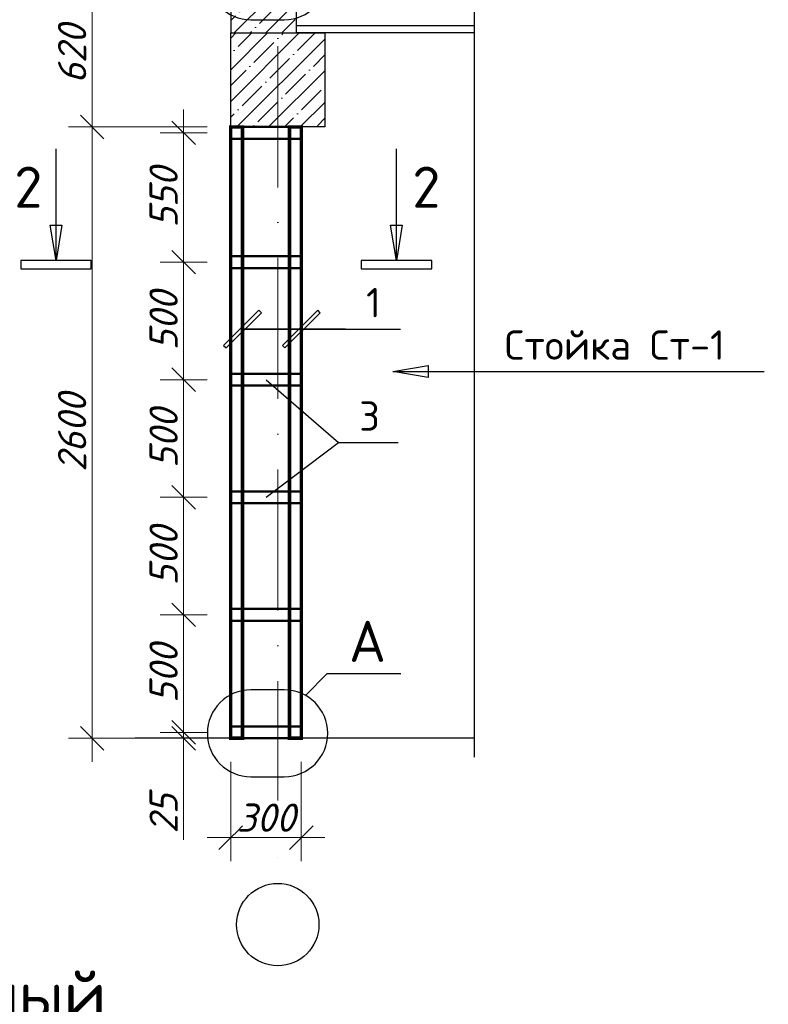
# Model space of a CAD drawing. Header units: millimetres. Extents: x 363306 to 7757304, y 1022887 to 1207196.
# Tile 332 of 656: x 1431771 to 1438134, y 1068932 to 1077308. Entities that reach past the tile are written whole.
import ezdxf
from ezdxf import colors
from ezdxf.entities.mleader import LeaderData, LeaderLine
from ezdxf.math import Vec2, Vec3

# ---------------------------------------------------------------- set-up
doc = ezdxf.new("R2010")
doc.units = ezdxf.units.MM
doc.linetypes.add('ACAD_ISO10W100', pattern=[18, 12, -3, 0, -3])
for name, color, linetype in [('0 @ 100', 7, 'Continuous'), ('kcd_tx', 7, 'Continuous'), ('Штрих', 7, 'Continuous')]:
    doc.layers.add(name, color=color, linetype=linetype)
doc.layers.add('Сечения', color=1, linetype='Continuous', lineweight=30)
doc.styles.add('iso', font='isocpeur.TTF')
doc.styles.add('ISOCPEUR', font='isocpeur.TTF')
doc.styles.get("Standard").update_dxf_attribs({"font": 'isocpeui.ttf'})
doc.styles.add('ГОСТ 2.304', font='isocpeui.ttf')
doc.dimstyles.new('Санжар', dxfattribs={"dimtxt": 240, "dimasz": 200, "dimexe": 200, "dimexo": 200, "dimgap": 50, "dimtad": 1, "dimdec": 0, "dimtxsty": 'Standard', "dimblk": 'OBLIQUE', "dimcen": 2.5, "dimdle": 200, "dimclrd": 152, "dimclre": 152, "dimclrt": 152, "dimadec": 0, "dimazin": 0, "dimtfac": 1, "dimtdec": 0, "dimtmove": 0, "dimatfit": 3, "dimldrblk": 'OBLIQUE', "dimfxl": 0, "dimlwd": 0, "dimlwe": 0, "dimarcsym": 0})

# ---------------------------------------------------------------- blocks, each defined once
blk = doc.blocks.new('_Oblique')
at = {"color": 0, "linetype": 'ByBlock', "lineweight": -2}
blk.add_line((-0.5, -0.5), (0.5, 0.5), dxfattribs=at)
blk = doc.blocks.new('*D1243')
at = {"layer": 'Defpoints', "color": 0, "lineweight": 25, "transparency": 16777216}
for p in [(1433164, 1071245.2), (1433564.7, 1071245.2), (1433564.7, 1071195.2)]:
    blk.add_point(p, dxfattribs=at)
at = {"layer": 'kcd_tx', "lineweight": 0, "transparency": 16777216}
for p, q in [((1433164, 1071245.2), (1433164, 1071445.2)), ((1433364.7, 1071245.2), (1432964, 1071245.2)), ((1433364.7, 1071195.2), (1432964, 1071195.2)), ((1433164, 1071195.2), (1433164, 1071245.2)), ((1433164, 1071195.2), (1433164, 1071245.2)), ((1433164, 1071195.2), (1433164, 1070995.2)), ((1433164, 1070332.3), (1433164, 1071195.2))]:
    blk.add_line(p, q, dxfattribs=at)
at = {"layer": 'kcd_tx', "lineweight": 0, "transparency": 16777216, "xscale": 200, "yscale": 200, "zscale": 200}
for p, rotation in [((1433164, 1071245.2), 270), ((1433164, 1071195.2), 90)]:
    blk.add_blockref('_Oblique', p, dxfattribs=dict(at, rotation=rotation))
at = {"layer": 'kcd_tx', "lineweight": 30, "transparency": 16777216, "insert": (1432994, 1070553.7), "char_height": 240, "attachment_point": 5, "rotation": 90, "bg_fill": 3, "box_fill_scale": 1.1, "bg_fill_color": 256, "bg_fill_true_color": 13158600, "bg_fill_transparency": 0}
blk.add_mtext('25', dxfattribs=at)
blk = doc.blocks.new('*D1244')
at = {"layer": 'Defpoints', "color": 0, "lineweight": 25, "transparency": 16777216}
for p in [(1433164, 1072245.2), (1433564.7, 1072245.2), (1433564.7, 1071245.2)]:
    blk.add_point(p, dxfattribs=at)
at = {"layer": 'kcd_tx', "lineweight": 0, "transparency": 16777216}
for p, q in [((1433164, 1071045.2), (1433164, 1072445.2)), ((1433364.7, 1072245.2), (1432964, 1072245.2)), ((1433364.7, 1071245.2), (1432964, 1071245.2))]:
    blk.add_line(p, q, dxfattribs=at)
at = {"layer": 'kcd_tx', "lineweight": 0, "transparency": 16777216, "xscale": 200, "yscale": 200, "zscale": 200}
for p, rotation in [((1433164, 1072245.2), 90), ((1433164, 1071245.2), 270)]:
    blk.add_blockref('_Oblique', p, dxfattribs=dict(at, rotation=rotation))
at = {"layer": 'kcd_tx', "lineweight": 30, "transparency": 16777216, "insert": (1432994, 1071745.2), "char_height": 240, "attachment_point": 5, "rotation": 90, "bg_fill": 3, "box_fill_scale": 1.1, "bg_fill_color": 256, "bg_fill_true_color": 13158600, "bg_fill_transparency": 0}
blk.add_mtext('500', dxfattribs=at)
blk = doc.blocks.new('*D1245')
at = {"layer": 'Defpoints', "color": 0, "lineweight": 25, "transparency": 16777216}
for p in [(1433164, 1073245.2), (1433564.7, 1073245.2), (1433564.7, 1072245.2)]:
    blk.add_point(p, dxfattribs=at)
at = {"layer": 'kcd_tx', "lineweight": 0, "transparency": 16777216}
for p, q in [((1433164, 1072045.2), (1433164, 1073445.2)), ((1433364.7, 1073245.2), (1432964, 1073245.2)), ((1433364.7, 1072245.2), (1432964, 1072245.2))]:
    blk.add_line(p, q, dxfattribs=at)
at = {"layer": 'kcd_tx', "lineweight": 0, "transparency": 16777216, "xscale": 200, "yscale": 200, "zscale": 200}
for p, rotation in [((1433164, 1073245.2), 90), ((1433164, 1072245.2), 270)]:
    blk.add_blockref('_Oblique', p, dxfattribs=dict(at, rotation=rotation))
at = {"layer": 'kcd_tx', "lineweight": 30, "transparency": 16777216, "insert": (1432994, 1072745.2), "char_height": 240, "attachment_point": 5, "rotation": 90, "bg_fill": 3, "box_fill_scale": 1.1, "bg_fill_color": 256, "bg_fill_true_color": 13158600, "bg_fill_transparency": 0}
blk.add_mtext('500', dxfattribs=at)
blk = doc.blocks.new('*D1246')
at = {"layer": 'Defpoints', "color": 0, "lineweight": 25, "transparency": 16777216}
for p in [(1433164, 1074245.2), (1433564.7, 1074245.2), (1433564.7, 1073245.2)]:
    blk.add_point(p, dxfattribs=at)
at = {"layer": 'kcd_tx', "lineweight": 0, "transparency": 16777216}
for p, q in [((1433164, 1073045.2), (1433164, 1074445.2)), ((1433364.7, 1074245.2), (1432964, 1074245.2)), ((1433364.7, 1073245.2), (1432964, 1073245.2))]:
    blk.add_line(p, q, dxfattribs=at)
at = {"layer": 'kcd_tx', "lineweight": 0, "transparency": 16777216, "xscale": 200, "yscale": 200, "zscale": 200}
for p, rotation in [((1433164, 1074245.2), 90), ((1433164, 1073245.2), 270)]:
    blk.add_blockref('_Oblique', p, dxfattribs=dict(at, rotation=rotation))
at = {"layer": 'kcd_tx', "lineweight": 30, "transparency": 16777216, "insert": (1432994, 1073745.2), "char_height": 240, "attachment_point": 5, "rotation": 90, "bg_fill": 3, "box_fill_scale": 1.1, "bg_fill_color": 256, "bg_fill_true_color": 13158600, "bg_fill_transparency": 0}
blk.add_mtext('500', dxfattribs=at)
blk = doc.blocks.new('*D1247')
at = {"layer": 'Defpoints', "color": 0, "lineweight": 25, "transparency": 16777216}
for p in [(1433164, 1075245.2), (1433564.7, 1075245.2), (1433564.7, 1074245.2)]:
    blk.add_point(p, dxfattribs=at)
at = {"layer": 'kcd_tx', "lineweight": 0, "transparency": 16777216}
for p, q in [((1433164, 1074045.2), (1433164, 1075445.2)), ((1433364.7, 1075245.2), (1432964, 1075245.2)), ((1433364.7, 1074245.2), (1432964, 1074245.2))]:
    blk.add_line(p, q, dxfattribs=at)
at = {"layer": 'kcd_tx', "lineweight": 0, "transparency": 16777216, "xscale": 200, "yscale": 200, "zscale": 200}
for p, rotation in [((1433164, 1075245.2), 90), ((1433164, 1074245.2), 270)]:
    blk.add_blockref('_Oblique', p, dxfattribs=dict(at, rotation=rotation))
at = {"layer": 'kcd_tx', "lineweight": 30, "transparency": 16777216, "insert": (1432994, 1074745.2), "char_height": 240, "attachment_point": 5, "rotation": 90, "bg_fill": 3, "box_fill_scale": 1.1, "bg_fill_color": 256, "bg_fill_true_color": 13158600, "bg_fill_transparency": 0}
blk.add_mtext('500', dxfattribs=at)
blk = doc.blocks.new('*D1258')
at = {"layer": 'Defpoints', "color": 0, "lineweight": 25, "transparency": 16777216}
for p in [(1433164, 1076345.2), (1433564.7, 1076345.2), (1433564.7, 1075245.2)]:
    blk.add_point(p, dxfattribs=at)
at = {"layer": 'kcd_tx', "lineweight": 0, "transparency": 16777216}
for p, q in [((1433164, 1075045.2), (1433164, 1076545.2)), ((1433364.7, 1076345.2), (1432964, 1076345.2)), ((1433364.7, 1075245.2), (1432964, 1075245.2))]:
    blk.add_line(p, q, dxfattribs=at)
at = {"layer": 'kcd_tx', "lineweight": 0, "transparency": 16777216, "xscale": 200, "yscale": 200, "zscale": 200}
for p, rotation in [((1433164, 1076345.2), 90), ((1433164, 1075245.2), 270)]:
    blk.add_blockref('_Oblique', p, dxfattribs=dict(at, rotation=rotation))
at = {"layer": 'kcd_tx', "lineweight": 30, "transparency": 16777216, "insert": (1432994, 1075795.2), "char_height": 240, "attachment_point": 5, "rotation": 90, "bg_fill": 3, "box_fill_scale": 1.1, "bg_fill_color": 256, "bg_fill_true_color": 13158600, "bg_fill_transparency": 0}
blk.add_mtext('550', dxfattribs=at)
blk = doc.blocks.new('*D1264')
at = {"layer": 'Defpoints', "color": 0, "lineweight": 25, "transparency": 16777216}
for p in [(1432386.3, 1076395.2), (1433564.7, 1076395.2), (1433492.6, 1071195.2)]:
    blk.add_point(p, dxfattribs=at)
at = {"layer": 'kcd_tx', "lineweight": 0, "transparency": 16777216}
for p, q in [((1432386.3, 1070995.2), (1432386.3, 1076595.2)), ((1433364.7, 1076395.2), (1432186.3, 1076395.2)), ((1433292.6, 1071195.2), (1432186.3, 1071195.2))]:
    blk.add_line(p, q, dxfattribs=at)
at = {"layer": 'kcd_tx', "lineweight": 0, "transparency": 16777216, "xscale": 200, "yscale": 200, "zscale": 200}
for p, rotation in [((1432386.3, 1076395.2), 90), ((1432386.3, 1071195.2), 270)]:
    blk.add_blockref('_Oblique', p, dxfattribs=dict(at, rotation=rotation))
at = {"layer": 'kcd_tx', "lineweight": 30, "transparency": 16777216, "insert": (1432216.3, 1073795.2), "char_height": 240, "attachment_point": 5, "rotation": 90, "bg_fill": 3, "box_fill_scale": 1.1, "bg_fill_color": 256, "bg_fill_true_color": 13158600, "bg_fill_transparency": 0}
blk.add_mtext('2600', dxfattribs=at)
blk = doc.blocks.new('*D1265')
at = {"layer": 'Defpoints', "color": 0, "lineweight": 25, "transparency": 16777216}
for p in [(1432386.3, 1077635.2), (1433564.7, 1077635.2), (1433564.7, 1076395.2)]:
    blk.add_point(p, dxfattribs=at)
at = {"layer": 'kcd_tx', "lineweight": 0, "transparency": 16777216}
for p, q in [((1432386.3, 1076195.2), (1432386.3, 1077835.2)), ((1433364.7, 1077635.2), (1432186.3, 1077635.2)), ((1433364.7, 1076395.2), (1432186.3, 1076395.2))]:
    blk.add_line(p, q, dxfattribs=at)
at = {"layer": 'kcd_tx', "lineweight": 0, "transparency": 16777216, "xscale": 200, "yscale": 200, "zscale": 200}
for p, rotation in [((1432386.3, 1077635.2), 90), ((1432386.3, 1076395.2), 270)]:
    blk.add_blockref('_Oblique', p, dxfattribs=dict(at, rotation=rotation))
at = {"layer": 'kcd_tx', "lineweight": 30, "transparency": 16777216, "insert": (1432216.3, 1077015.2), "char_height": 240, "attachment_point": 5, "rotation": 90, "bg_fill": 3, "box_fill_scale": 1.1, "bg_fill_color": 256, "bg_fill_true_color": 13158600, "bg_fill_transparency": 0}
blk.add_mtext('620', dxfattribs=at)
blk = doc.blocks.new('*D1268')
at = {"layer": 'Defpoints', "color": 0, "lineweight": 25, "transparency": 16777216}
for p in [(1433564.7, 1071195.2), (1434164.7, 1071195.2), (1434164.7, 1070349.6)]:
    blk.add_point(p, dxfattribs=at)
at = {"layer": 'kcd_tx', "lineweight": 0, "transparency": 16777216}
for p, q in [((1433564.7, 1070995.2), (1433564.7, 1070149.6)), ((1434164.7, 1070995.2), (1434164.7, 1070149.6)), ((1433364.7, 1070349.6), (1434364.7, 1070349.6))]:
    blk.add_line(p, q, dxfattribs=at)
at = {"layer": 'kcd_tx', "lineweight": 30, "transparency": 16777216, "insert": (1433864.7, 1070519.6), "char_height": 240, "attachment_point": 5, "bg_fill": 3, "box_fill_scale": 1.1, "bg_fill_color": 256, "bg_fill_true_color": 13158600, "bg_fill_transparency": 0}
blk.add_mtext('300', dxfattribs=at)
at = {"layer": 'kcd_tx', "lineweight": 0, "transparency": 16777216, "xscale": 200, "yscale": 200, "zscale": 200, "rotation": 180}
blk.add_blockref('_Oblique', (1433564.7, 1070349.6), dxfattribs=at)
at = {"layer": 'kcd_tx', "lineweight": 0, "transparency": 16777216, "xscale": 200, "yscale": 200, "zscale": 200}
blk.add_blockref('_Oblique', (1434164.7, 1070349.6), dxfattribs=at)

msp = doc.modelspace()

# ---------------------------------------------------------------- hatches: boundary and pattern name
at = {"layer": 'Штрих', "lineweight": 9, "ltscale": 100}
h = msp.add_hatch(dxfattribs=at)
h.set_pattern_fill('ANSI35', color=252, scale=30, style=0)
h.set_pattern_definition([(45, (337554.63, -747322.88), (-134.703842, 134.703842), []), (45, (337689.33, -747322.88), (-134.703842, 134.703842), [238.125, -47.625, 0, -47.625])])
h.paths.add_polyline_path([(1433564.683, 1077195.224), (1433964.683, 1077195.224), (1433964.683, 1077635.224), (1433564.683, 1077635.224)])
h.paths.add_polyline_path([(1434124.683, 1077635.224), (1433964.683, 1077635.224), (1433964.683, 1077195.224), (1434124.683, 1077195.224)])
h = msp.add_hatch(dxfattribs=at)
h.set_pattern_fill('ANSI35', color=252, scale=30, style=0)
h.set_pattern_definition([(45, (1015035.1, 359309.53), (-134.70384, 134.70384), []), (45, (1015169.81, 359309.53), (-134.70384, 134.70384), [238.125, -47.625, 0, -47.625])])
h.paths.add_polyline_path([(1434364.683, 1076395.224), (1434364.683, 1077195.224), (1433564.683, 1077195.224), (1433564.683, 1076395.224)])

# ---------------------------------------------------------------- linework, layer by layer
at = {"color": 1, "linetype": 'ACAD_ISO10W100', "lineweight": 9, "ltscale": 100}
msp.add_line((1433964.683, 1086081.839), (1433964.683, 1069959.967), dxfattribs=at)
at = {"color": 18, "lineweight": 30, "true_color": 0x000000}
for p, q in [((1435632.923, 1077255.224), (1434124.683, 1077255.224)), ((1435632.923, 1077195.224), (1434124.683, 1077195.224)), ((1435632.923, 1071195.224), (1432752.971, 1071195.224))]:
    msp.add_line(p, q, dxfattribs=at)
at = {"linetype": 'Continuous', "lineweight": 25, "ltscale": 100}
for p, q in [((1434972.992, 1075258.103), (1434922.714, 1075558.553)), ((1434922.714, 1075558.553), (1435023.27, 1075558.553)), ((1435023.27, 1075558.553), (1434972.992, 1075258.103)), ((1431779.382, 1075258.103), (1431779.382, 1075188.103)), ((1435272.992, 1075258.103), (1434672.992, 1075258.103)), ((1434672.992, 1075258.103), (1434672.992, 1075188.103)), ((1435272.992, 1075188.103), (1435272.992, 1075258.103)), ((1434672.992, 1075188.103), (1435272.992, 1075188.103))]:
    msp.add_line(p, q, dxfattribs=at)
at = {"lineweight": 25, "ltscale": 100}
for p, q in [((1433825.29, 1074815.461), (1433804.077, 1074836.675)), ((1433825.29, 1074815.461), (1433804.077, 1074836.675)), ((1434304.077, 1074836.675), (1434004.077, 1074536.674)), ((1434304.077, 1074836.675), (1434004.077, 1074536.674)), ((1434025.29, 1074515.461), (1434325.29, 1074815.461)), ((1434025.29, 1074515.461), (1434325.29, 1074815.461)), ((1434325.29, 1074815.461), (1434304.077, 1074836.675)), ((1434325.29, 1074815.461), (1434304.077, 1074836.675)), ((1434004.077, 1074536.674), (1434025.29, 1074515.461)), ((1434004.077, 1074536.674), (1434025.29, 1074515.461)), ((1434941.455, 1074315.148), (1435241.906, 1074365.426)), ((1435241.906, 1074264.87), (1434941.455, 1074315.148)), ((1435241.906, 1074365.426), (1435241.906, 1074264.87))]:
    msp.add_line(p, q, dxfattribs=at)
at = {"linetype": 'Continuous', "ltscale": 40}
msp.add_lwpolyline([(1435632.923, 1078538.532), (1435632.923, 1071035.078)], dxfattribs=at)
at = {"color": 18, "lineweight": 30, "true_color": 0x000000}
for points in [[(1433564.683, 1077195.224), (1434124.683, 1077195.224), (1434124.683, 1077635.224), (1433564.683, 1077635.224)], [(1433564.683, 1077195.224), (1434364.683, 1077195.224), (1434364.683, 1076395.224), (1433564.683, 1076395.224)]]:
    msp.add_lwpolyline(points, close=True, dxfattribs=at)
at = {"lineweight": 25, "ltscale": 100}
for points in [[(1433735.638, 1077307.772), (1434020.088, 1077307.772)], [(1433664.683, 1074676.068), (1434540.284, 1074676.068)], [(1434540.284, 1074676.068), (1433664.683, 1074676.068)], [(1434164.683, 1074676.068), (1434540.284, 1074676.068)], [(1434540.284, 1074676.068), (1435006.951, 1074676.068)], [(1434941.455, 1074315.148), (1435718.245, 1074315.148)], [(1435718.245, 1074315.148), (1438100.631, 1074315.148)], [(1433864.683, 1074245.224), (1434482.027, 1073711.073)], [(1433864.683, 1073245.224), (1434482.027, 1073711.073)], [(1434482.027, 1073711.073), (1434989.035, 1073711.073)], [(1434200.334, 1071559.669), (1434385.252, 1071744.587)], [(1434385.252, 1071744.587), (1435011.389, 1071744.587)], [(1434020.088, 1071606.624), (1433735.638, 1071606.624)], [(1433735.638, 1070867.772), (1434020.088, 1070867.772)]]:
    msp.add_lwpolyline(points, dxfattribs=at)
at = {"color": 244, "lineweight": 0, "true_color": 0x991b1e, "const_width": 30}
for points in [[(1433564.683, 1076395.224), (1433664.683, 1076395.224), (1433664.683, 1071195.224), (1433564.683, 1071195.224)], [(1434064.683, 1076395.224), (1434164.683, 1076395.224), (1434164.683, 1071195.224), (1434064.683, 1071195.224)]]:
    msp.add_lwpolyline(points, close=True, dxfattribs=at)
at = {"linetype": 'Continuous', "lineweight": 25, "ltscale": 100}
msp.add_lwpolyline([(1434972.992, 1075258.103), (1434972.992, 1076208.103)], dxfattribs=at)
msp.add_circle((1433964.683, 1069609.967), 350)
at = {"lineweight": 25, "ltscale": 100}
for centre in [(1434020.088, 1077677.198), (1434020.088, 1071237.198)]:
    msp.add_arc(centre, 369.426, 270, 90, dxfattribs=at)
at = {"layer": 'Сечения', "color": 196, "true_color": 0x340872, "const_width": 20}
for points in [[(1433564.683, 1076295.224), (1434164.683, 1076295.224), (1434164.683, 1076395.224), (1433564.683, 1076395.224)], [(1433564.683, 1075195.224), (1434164.683, 1075195.224), (1434164.683, 1075295.224), (1433564.683, 1075295.224)], [(1433564.683, 1074195.224), (1434164.683, 1074195.224), (1434164.683, 1074295.224), (1433564.683, 1074295.224)], [(1433564.683, 1073195.224), (1434164.683, 1073195.224), (1434164.683, 1073295.224), (1433564.683, 1073295.224)], [(1433564.683, 1072195.224), (1434164.683, 1072195.224), (1434164.683, 1072295.224), (1433564.683, 1072295.224)], [(1433564.683, 1071195.224), (1434164.683, 1071195.224), (1434164.683, 1071295.224), (1433564.683, 1071295.224)]]:
    msp.add_lwpolyline(points, close=True, dxfattribs=at)

# ---------------------------------------------------------------- texts
at = {"linetype": 'Continuous', "lineweight": 25, "ltscale": 100, "char_height": 350, "width": 385, "attachment_point": 1}
for insert in [(1431724.306, 1076058.103), (1435107.992, 1076058.103)]:
    msp.add_mtext('\\fISOCPEUR|b0|i0|c0|p34;\\W1.0000000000;\\T1.0000000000;\\o\\l2', dxfattribs=dict(at, insert=insert))
at = {"lineweight": 25, "ltscale": 100, "attachment_point": 1}
for s, insert, char_height, width in [('\\fISOCPEUR|b0|i0|c0|p34;\\W1.0000000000;\\T1.0000000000;\\o\\l1', (1434715.284, 1075026.068), 250, 225), ('\\fISOCPEUR|b0|i0|c0|p34;\\W1.0000000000;\\T1.0000000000;\\o\\lСтойка Ст-1', (1435893.245, 1074665.148), 250, 2075), ('\\fISOCPEUR|b0|i0|c0|p34;\\W1.0000000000;\\T1.0000000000;\\o\\l3', (1434657.027, 1074061.073), 250, 275), ('\\fISOCPEUR|b0|i0|c0|p34;\\W1.0000000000;\\T1.0000000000;\\o\\lА', (1434570.252, 1072194.587), 350, 455)]:
    msp.add_mtext(s, dxfattribs=dict(at, insert=insert, char_height=char_height, width=width))
at = {"lineweight": 9, "width": 5098.88054, "attachment_point": 1, "style": 'iso'}
for s, insert, char_height in [('\\pi457.168;{\\LГоризонтальная} \\P\\pi1088.684;сетка ГС-1', (1226021.103, 1074406.224, 0), 300), ('\\pi457.168;{\\LГоризонтальная} \\P\\pi1088.684;сетка ГС-1', (1135481.247, 1074142.755, 0), 300), ('\\pi457.168;{\\LГоризонтальная} \\P\\pi1088.684;сетка ГС-1', (1270481.247, 1074142.755, 0), 300), ('\\pi342.876;{\\LГоризонтальная} \\P\\pi840.831;сетка ГС-2', (1225906.271, 1069347.902), 300), ('\\pi1171.712;Крепежный \\P\\pi762.472;элемент КЭ-1', (1428532.505, 1069217.147), 400), ('\\pi342.876;{\\LГоризонтальная} \\P\\pi840.831;сетка ГС-2', (1270366.415, 1069084.434), 300)]:
    msp.add_mtext(s, dxfattribs=dict(at, insert=insert, char_height=char_height))
at = {"layer": '0 @ 100', "color": 7, "insert": (761996.908, 1075986.433), "char_height": 318.940213, "width": 19697.5359, "attachment_point": 4, "style": 'ГОСТ 2.304'}
msp.add_mtext('\\pi5457.36288;{\\fISOCPEUR|b1|i1|c204|p34;Характеристика участка строительства:\\P\\pi0;\\P}Расчетная зимняя температура воздух 15 °С.\\PСкоростной напор ветра   - 38кг/м2.\\PВес снегового покрова    - 50кг/м2.\\PКлассификация зданий по функциональной пожарной опасности - Ф 4.1 \\PКоэффициент надежности по назначению - 0.95\\P\\P^IПроектом разработано подъёмник для мало мобильных граждан населения грузоподъемностью 250 кг. скоростью 0,25 см/с. Двери шахт подъёмника противопожарные с пределом огнестойкости El 30. Подъёмники оборудованы кабинами габаритами 1500х1500 мм, ширина дверей кабины обеспечивает проезд инвалидной коляски. Для экстренных случаев подъёмник оснащен дополнительным аккумулятором и механическим спуском для безопасного спуска пассажира в нулевую отметку. Так же в дверях подъёмника установлены замки датчики которые открываются с ключевыми картами, чтобы открыть двери подъёмника.\\P^IС внешней и внутренней стороны наружных стен предусмотрено обшивка из аквапанелей толщиной 12,5мм с утеплением из минераловатной ваты на кварцевой основе, А =0,040 Вт/мС, толщиной 100мм. (по теплотехническому расчету). Наружная отделка из органическое стекло.\\P^IПодрядчик обязан предоставить заказчику сертификаты соответствия и пожарной безопасности на фасадную систему и все применяемые в данной системе материалы и изделия.\\PКонструкции, изделия и материалы применены по действующим стандартам, ТУ, сертификатам. На путях эвакуации используются отделочные материалы, соответствующие требованиям п. 5.25 ШНК 2.01.02-04.\\PОтделка стен с внутренней стороны окраска водоэмульсионными красками светлых тонов. Во внутренней и наружной отделке использованы современные отделочные материалы используемые на территории Республики Узбекистан.\\P^IКрыша - скатная из металлических профилированных листов с полимерными покрытиями с обеих сторон толщ.0,55мм по металлическим конструкциям.\\P^IПо периметру наружных стен устраивается бетонная отмостка. Бетон кл.В 7,5 шириной 1000 мм, толщиной 50 мм по гравийному основанию толщиной 100 мм -150 мм.\\P^IВсе строительно-монтажные работы вести согласно указаний соответствующих строительных норм и проекта производства работ (П.П.Р.) на основании ШНК 3.01.01 - 03 и КМК 3.01.02 - 00.', dxfattribs=at)

# ---------------------------------------------------------------- next in the draw order: dimensions: what is measured, and where the dimension line sits
at = {"layer": 'kcd_tx', "color": 18, "lineweight": 30, "true_color": 0x000000}
dim = msp.add_linear_dim(base=(1433163.952, 1071245.224), p1=(1433564.683, 1071195.224), p2=(1433564.683, 1071245.224), angle=90, dimstyle='Санжар', override={"dimlfac": 0.5, "dimclrd": 256, "dimclre": 256, "dimclrt": 256, "dimtmove": 1, "dimfxl": 0.18, "dimtfill": 1, "dimarcsym": 2}, dxfattribs=at)
dim.commit()
dim.dimension.update_dxf_attribs({"geometry": '*D1243', "text_midpoint": (1433165.539, 1070553.7), "dimtype": 160})

# ---------------------------------------------------------------- next in the draw order: dimensions: what is measured, and where the dimension line sits
dim = msp.add_linear_dim(base=(1433163.952, 1072245.224), p1=(1433564.683, 1071245.224), p2=(1433564.683, 1072245.224), angle=90, dimstyle='Санжар', override={"dimlfac": 0.5, "dimclrd": 256, "dimclre": 256, "dimclrt": 256, "dimtmove": 1, "dimfxl": 0.18, "dimtfill": 1, "dimarcsym": 2}, dxfattribs=at)
dim.commit()
dim.dimension.update_dxf_attribs({"geometry": '*D1244', "text_midpoint": (1432993.952, 1071745.224)})

# ---------------------------------------------------------------- next in the draw order: dimensions: what is measured, and where the dimension line sits
dim = msp.add_linear_dim(base=(1433163.952, 1073245.224), p1=(1433564.683, 1072245.224), p2=(1433564.683, 1073245.224), angle=90, dimstyle='Санжар', override={"dimlfac": 0.5, "dimclrd": 256, "dimclre": 256, "dimclrt": 256, "dimtmove": 1, "dimfxl": 0.18, "dimtfill": 1, "dimarcsym": 2}, dxfattribs=at)
dim.commit()
dim.dimension.update_dxf_attribs({"geometry": '*D1245', "text_midpoint": (1432993.952, 1072745.224)})

# ---------------------------------------------------------------- next in the draw order: dimensions: what is measured, and where the dimension line sits
dim = msp.add_linear_dim(base=(1433163.952, 1074245.224), p1=(1433564.683, 1073245.224), p2=(1433564.683, 1074245.224), angle=90, dimstyle='Санжар', override={"dimlfac": 0.5, "dimclrd": 256, "dimclre": 256, "dimclrt": 256, "dimtmove": 1, "dimfxl": 0.18, "dimtfill": 1, "dimarcsym": 2}, dxfattribs=at)
dim.commit()
dim.dimension.update_dxf_attribs({"geometry": '*D1246', "text_midpoint": (1432993.952, 1073745.224)})

# ---------------------------------------------------------------- next in the draw order: dimensions: what is measured, and where the dimension line sits
dim = msp.add_linear_dim(base=(1433163.952, 1075245.224), p1=(1433564.683, 1074245.224), p2=(1433564.683, 1075245.224), angle=90, dimstyle='Санжар', override={"dimlfac": 0.5, "dimclrd": 256, "dimclre": 256, "dimclrt": 256, "dimtmove": 1, "dimfxl": 0.18, "dimtfill": 1, "dimarcsym": 2}, dxfattribs=at)
dim.commit()
dim.dimension.update_dxf_attribs({"geometry": '*D1247', "text_midpoint": (1432993.952, 1074745.224)})

# ---------------------------------------------------------------- next in the draw order: dimensions: what is measured, and where the dimension line sits
dim = msp.add_linear_dim(base=(1433163.952, 1076345.224), p1=(1433564.683, 1075245.224), p2=(1433564.683, 1076345.224), angle=90, dimstyle='Санжар', override={"dimlfac": 0.5, "dimclrd": 256, "dimclre": 256, "dimclrt": 256, "dimtmove": 1, "dimfxl": 0.18, "dimtfill": 1, "dimarcsym": 2}, dxfattribs=at)
dim.commit()
dim.dimension.update_dxf_attribs({"geometry": '*D1258', "text_midpoint": (1432993.952, 1075795.224)})

# ---------------------------------------------------------------- next in the draw order: dimensions: what is measured, and where the dimension line sits
dim = msp.add_linear_dim(base=(1432386.252, 1076395.224), p1=(1433492.612, 1071195.224), p2=(1433564.683, 1076395.224), angle=90, dimstyle='Санжар', override={"dimlfac": 0.5, "dimclrd": 256, "dimclre": 256, "dimclrt": 256, "dimtmove": 1, "dimfxl": 0.18, "dimtfill": 1, "dimarcsym": 2}, dxfattribs=at)
dim.commit()
dim.dimension.update_dxf_attribs({"geometry": '*D1264', "text_midpoint": (1432216.252, 1073795.224)})

# ---------------------------------------------------------------- next in the draw order: linework, layer by layer
at = {"linetype": 'Continuous', "lineweight": 25, "ltscale": 100}
for p, q in [((1432079.382, 1075258.103), (1432029.104, 1075558.553)), ((1432029.104, 1075558.553), (1432129.66, 1075558.553)), ((1432129.66, 1075558.553), (1432079.382, 1075258.103)), ((1432379.382, 1075258.103), (1431779.382, 1075258.103)), ((1432379.382, 1075188.103), (1432379.382, 1075258.103)), ((1431779.382, 1075188.103), (1432379.382, 1075188.103))]:
    msp.add_line(p, q, dxfattribs=at)
at = {"lineweight": 25, "ltscale": 100}
for p, q in [((1433804.077, 1074836.675), (1433504.077, 1074536.674)), ((1433804.077, 1074836.675), (1433504.077, 1074536.674)), ((1433525.29, 1074515.461), (1433825.29, 1074815.461)), ((1433525.29, 1074515.461), (1433825.29, 1074815.461)), ((1433504.077, 1074536.674), (1433525.29, 1074515.461)), ((1433504.077, 1074536.674), (1433525.29, 1074515.461))]:
    msp.add_line(p, q, dxfattribs=at)
msp.add_arc((1433735.638, 1071237.198), 369.426, 90, 270, dxfattribs=at)

# ---------------------------------------------------------------- next in the draw order: texts
at = {"lineweight": 9, "insert": (1375420.972, 1075790.643), "char_height": 400, "width": 5098.88054, "attachment_point": 1, "style": 'iso'}
msp.add_mtext('\\pi457.16754;{\\LГоризонтальная} \\P\\pi1088.83421;сетка ГС-3', dxfattribs=at)

# ---------------------------------------------------------------- next in the draw order: dimensions: what is measured, and where the dimension line sits
at = {"layer": 'kcd_tx', "color": 18, "lineweight": 30, "true_color": 0x000000}
dim = msp.add_linear_dim(base=(1432386.252, 1077635.224), p1=(1433564.683, 1076395.224), p2=(1433564.683, 1077635.224), angle=90, dimstyle='Санжар', override={"dimlfac": 0.5, "dimclrd": 256, "dimclre": 256, "dimclrt": 256, "dimtmove": 1, "dimfxl": 0.18, "dimtfill": 1, "dimarcsym": 2}, dxfattribs=at)
dim.commit()
dim.dimension.update_dxf_attribs({"geometry": '*D1265', "text_midpoint": (1432216.252, 1077015.224)})

# ---------------------------------------------------------------- next in the draw order: leaders
ml = msp.add_multileader_mtext('Standard')
ml.set_content('{\\fISOCPEUR|b0|i1|c204|p34;Колонна}', color=256, style='ISOCPEUR')
ml.set_leader_properties()
ml.build(insert=Vec2(0, 0))
ml.multileader.update_dxf_attribs({"text_left_attachment_type": 6, "text_right_attachment_type": 6, "dogleg_length": 0.209, "arrow_head_size": 188.682, "scale": 100})
ctx = ml.context
ctx.base_point, ctx.scale, ctx.char_height, ctx.arrow_head_size, ctx.landing_gap_size, ctx.plane_origin = Vec3(1386235.285, 1074439.677), 100, 251.57628, 188.682, 0, Vec3(1387018.876, 1079025.356)
ctx.left_attachment, ctx.right_attachment, ctx.text_align_type = 6, 6, 1
notes = []
notes.append((ctx, [(0, (1, 1, 0), (1386214.335, 1074439.677), (1, 0), 20.95, [(0, [(1386022.19, 1075940.372)], 0, [])])]))
ctx.mtext.insert, ctx.mtext.width, ctx.mtext.alignment, ctx.mtext.flow_direction = Vec3(1386881.379, 1074741.568), 2359.8993, 2, 5
for ctx, leaders in notes:
    for number, flags, end, landing, length, lines in leaders:
        leader = LeaderData()
        leader.index, (leader.has_last_leader_line, leader.has_dogleg_vector, leader.attachment_direction) = number, flags
        leader.last_leader_point, leader.dogleg_vector, leader.dogleg_length = Vec3(end), Vec3(landing), length
        for number, points, colour, breaks in lines:
            line = LeaderLine()
            line.index, line.vertices, line.color, line.breaks = number, Vec3.list(points), colors.encode_raw_color(colour), breaks
            leader.lines.append(line)
        ctx.leaders.append(leader)

# ---------------------------------------------------------------- next in the draw order: linework, layer by layer
at = {"linetype": 'Continuous', "lineweight": 25, "ltscale": 100}
msp.add_lwpolyline([(1432079.382, 1075258.103), (1432079.382, 1076208.103)], dxfattribs=at)
at = {"lineweight": 25, "ltscale": 100}
msp.add_arc((1433735.638, 1077677.198), 369.426, 90, 270, dxfattribs=at)

# ---------------------------------------------------------------- next in the draw order: dimensions: what is measured, and where the dimension line sits
at = {"layer": 'kcd_tx', "color": 18, "lineweight": 30, "true_color": 0x000000}
dim = msp.add_linear_dim(base=(1434164.683, 1070349.628), p1=(1433564.683, 1071195.224), p2=(1434164.683, 1071195.224), dimstyle='Санжар', override={"dimlfac": 0.5, "dimclrd": 256, "dimclre": 256, "dimclrt": 256, "dimtmove": 1, "dimfxl": 0.18, "dimtfill": 1, "dimarcsym": 2}, dxfattribs=at)
dim.commit()
dim.dimension.update_dxf_attribs({"geometry": '*D1268', "text_midpoint": (1433864.683, 1070349.628), "dimtype": 160})

# ---------------------------------------------------------------- next in the draw order: texts
at = {"lineweight": 9, "insert": (1386879.305, 1071743.384), "char_height": 300, "width": 5098.88054, "attachment_point": 1, "style": 'iso'}
msp.add_mtext('\\pi35.463;Крепежный элемент КЭ-3 \\P\\pi1192.62209;(шаг 1500 мм)', dxfattribs=at)
at = {"color": 0, "lineweight": -2, "ltscale": 5, "insert": (1348958.4, 1070865.149), "char_height": 300, "width": 17773.54363, "attachment_point": 1, "style": 'iso'}
msp.add_mtext('\\pi7162.827;{\\fISOCPEUR|b0|i1|c204|p34;Примечание:\\P\\pi0;1. \\C256;Данный лист читать совместно с листами\\C0; КP- \\P2. Горизонтальные сетки СГ-1, СГ-2, СГ-3  устраиваются по длине в стенах и в перегородках, через каждый 600 мм расстояние по высоте.\\P\\C256;3. Стены  выполнить из газоблока изготавливается автоклавным методом D600/\\PКладку выполнить с применением однорядной перевязки\\P5.Контроль качества материалов и работ выполнять согласно указаниям \\PКМК 2.01.03-19, КМК 3.03.01-98 и ППР.\\P6. Все внутренние дверные отверстие монтажировать на отм. +2,100.\\P7. Прочность клеевого состава или раствора должна обеспечить величину нормального сцепления не менее 1,2 кгс/см².}', dxfattribs=at)
at = {"color": 18, "lineweight": 0, "true_color": 0x000000, "insert": (1377368.048, 1070455.62), "char_height": 500, "width": 3831.09957, "attachment_point": 1}
msp.add_mtext('\\pi1090.54978;a - a', dxfattribs=at)

doc.saveas('drawing.dxf')
